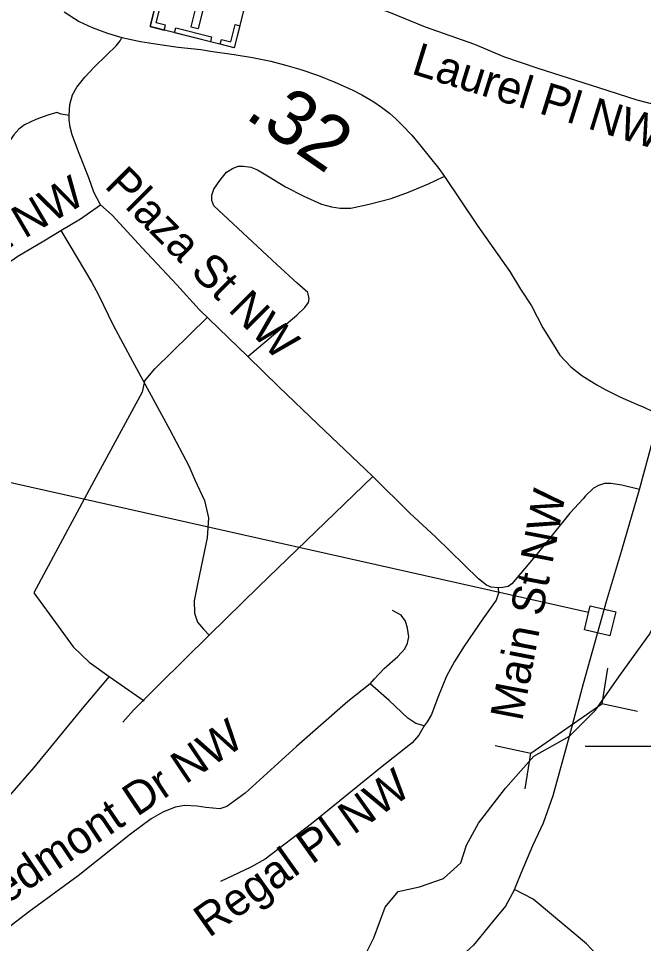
# Model space of a CAD drawing. Extents: x 1159738 to 1321356, y 736314 to 882035.
# Drawn here: x 1245275 to 1246709, y 801130 to 803253 of the extents above; entities that cross this region are included whole.
import ezdxf

# ---------------------------------------------------------------- set-up
doc = ezdxf.new("R2010")
doc.units = 0
for name, color, linetype in [('Exist Cultural Cemetery CELL', 7, 'Continuous'), ('Exist Hydrographic Creek Single Shore', 7, 'Continuous'), ('Exist Road Non-System Structure Non-Sys Other Number Label', 7, 'Continuous'), ('Exist Road Non-System Type 51', 7, 'Continuous'), ('Exist Road Non-System Type 51 Label', 7, 'Continuous'), ('Exist Road Primary US Attributed', 7, 'Continuous'), ('Exist Road Primary US Label', 7, 'Continuous'), ('Exist Road Primary US Structure Culvert CELL', 7, 'Continuous'), ('Exist Road Primary US Structure Culvert Number Label', 7, 'Continuous'), ('Exist Road Primary US Structure NCDOT Private Pedestrian CELL', 7, 'Continuous'), ('Exist Road Secondary Mileage Hundredths English Label', 7, 'Continuous'), ('Exist Road Secondary Type 51 Attributed', 7, 'Continuous'), ('Exist Road Secondary Type 51 Undivided 4 Lane Attributed', 7, 'Continuous')]:
    doc.layers.add(name, color=color, linetype=linetype)

msp = doc.modelspace()

# ---------------------------------------------------------------- linework, layer by layer
at = {"layer": 'Exist Cultural Cemetery CELL'}
for points in [[(1245638.8, 803481.2), (1245831.9, 803432.8), (1245770.1, 803185.8), (1245577, 803234.2)], [(1245737.5, 803426.3), (1245719.3, 803430.8), (1245670.1, 803234.1), (1245688.2, 803229.6)], [(1245609.1, 803226.2), (1245611.9, 803237.3), (1245590.5, 803242.7), (1245600.3, 803281.9), (1245589.5, 803284.6), (1245576.9, 803234.3)], [(1245738, 803193.9), (1245740.8, 803205), (1245762.1, 803199.7), (1245771.9, 803238.9), (1245782.7, 803236.2), (1245770.1, 803185.8)], [(1245635.5, 803231.4), (1245717.8, 803210.8), (1245715.1, 803199.7), (1245632.7, 803220.3)]]:
    msp.add_lwpolyline(points, close=True, dxfattribs=at)
at = {"layer": 'Exist Hydrographic Creek Single Shore'}
for points in [[(1246599.1, 801665.3), (1246656.8, 801747.2), (1246722.4, 801838.3), (1246781.8, 801952.2), (1246859.8, 802065.6), (1246884.6, 802104.9), (1246899.4, 802199.7), (1246915.7, 802244.8), (1246956.8, 802332.5), (1247008.8, 802386.5), (1247055.4, 802416.8), (1247100.4, 802447.9), (1247140.8, 802524.8), (1247176.5, 802549.6), (1247190.7, 802633.4), (1247222.2, 802755.2)], [(1246539.6, 801605.8), (1246599.1, 801665.3)], [(1246069, 801100), (1246090.2, 801142.3), (1246116.7, 801213.3), (1246146.3, 801249.3), (1246195.1, 801259.9), (1246250.1, 801279), (1246290.4, 801315), (1246303.1, 801355.3), (1246330.6, 801406.1), (1246392.3, 801486.5), (1246457.5, 801560), (1246539.6, 801605.8)]]:
    msp.add_lwpolyline(points, dxfattribs=at)
at = {"layer": 'Exist Road Non-System Structure Non-Sys Other Number Label'}
msp.add_line((1246583.2, 801889.4), (1244883.5, 802270.8), dxfattribs=at)
at = {"layer": 'Exist Road Non-System Type 51'}
msp.add_line((1245482.5, 801742.2), (1245563.5, 801686.8), dxfattribs=at)
for points in [[(1246994, 802980.3), (1246956.4, 802989.6), (1246869.6, 803020.3), (1246804.7, 803037.2), (1246694.7, 803065.3), (1246607.3, 803094), (1246467.6, 803138.3), (1246388.9, 803165.1), (1246322.1, 803193.3), (1246208.7, 803233), (1246128.7, 803266.1), (1246079.4, 803283.6), (1246022.5, 803309.9), (1246000, 803324.9), (1245987.6, 803339.9), (1245987.8, 803351.8), (1245986.5, 803380.1), (1245983.6, 803406.8), (1245984.1, 803464.8), (1245976, 804279.7)], [(1245391.1, 803030.4), (1245392.6, 803055.3), (1245398.9, 803077.8), (1245408.3, 803095.2), (1245426.6, 803118.3), (1245448.3, 803141), (1245476.9, 803168.6), (1245498.9, 803190.4), (1245508.1, 803201.3), (1245511.8, 803209.3)], [(1245362.4, 803037), (1245341.8, 803031.4), (1245314.5, 803021.4), (1245288.3, 803008.7), (1245275.7, 802999.2), (1245264.1, 802986), (1245255.1, 802972.9), (1245239.4, 802953.3), (1245232.9, 802941.2), (1245225.3, 802925.5), (1245221.3, 802909.9), (1245224.3, 802900.3), (1245235.4, 802885.7)], [(1245391.1, 803030.4), (1245372.5, 803033.5), (1245362.4, 803037)], [(1245463, 802825.3), (1245447.8, 802854.4), (1245435.8, 802886.9), (1245412.7, 802946.5), (1245398.1, 802985.6), (1245393.5, 803003.7), (1245391.1, 803020), (1245391.1, 803030.4)], [(1245801.2, 802477.3), (1245825.5, 802497.9), (1245913.6, 802571.7), (1245931.7, 802589.2), (1245940.5, 802601), (1245942.3, 802609.2), (1245938.6, 802624.2), (1245914.8, 802645.4), (1245867.4, 802688.6), (1245723.2, 802822.6), (1245718.2, 802835.1), (1245718.2, 802847.6), (1245723.2, 802861.4), (1245736.9, 802881.4), (1245752.5, 802899.9), (1245765.6, 802908.6), (1245778.7, 802914.2), (1245791.2, 802914.2), (1245808, 802911.7), (1245823, 802905.5), (1245846.1, 802891.7), (1245888, 802866.7), (1245929.8, 802844.8), (1245970.4, 802826.7), (1245993.6, 802820.5), (1246013.5, 802817.3), (1246037.3, 802817.3), (1246079.8, 802826.7), (1246130.3, 802839.8), (1246170.3, 802854.2), (1246215.6, 802873.6), (1246248.1, 802888.6), (1246252.3, 802890.3)], [(1245372, 802766), (1245416.7, 802792.7), (1245463, 802825.3)], [(1245463, 802825.3), (1245489.8, 802801.5), (1245558.9, 802726.4), (1245638.1, 802641.3), (1245689.5, 802584.6), (1245801.2, 802477.3)], [(1244940.1, 802456), (1244999.3, 802501), (1245104.1, 802580.2), (1245179.2, 802639.2), (1245229.9, 802677.3), (1245273.2, 802707.5), (1245333.2, 802742.3), (1245372, 802766)], [(1245372, 802766), (1245392.7, 802731.7), (1245443.1, 802647), (1245458.5, 802618.4), (1245492.3, 802548.8), (1245536.7, 802466.6), (1245622.2, 802309), (1245665.5, 802226), (1245679.6, 802193.7), (1245701.8, 802146.4), (1245711.1, 802106.6), (1245707.7, 802060.9), (1245686.6, 801958.5), (1245678, 801916.4), (1245678.6, 801887.9), (1245685.9, 801867.3), (1245699.2, 801850.8), (1245712.4, 801837.5)], [(1245563.8, 802420.4), (1245587.6, 802448.5), (1245707.8, 802566.6)], [(1245801.2, 802477.3), (1245872.3, 802407.1), (1245962.1, 802321.4), (1246070.7, 802218.2), (1246087.9, 802201.6)], [(1245563.8, 802420.4), (1245558.9, 802395.4), (1245447.3, 802190.9), (1245310.1, 801934.8)], [(1246602.2, 802411.8), (1246622.8, 802400.8), (1246655.4, 802384.1), (1246693.1, 802367.8), (1246710.2, 802360.9), (1246748.2, 802342.2)], [(1245514.1, 801638), (1245538.9, 801665.2), (1245598.3, 801725.1), (1245712.4, 801837.5), (1245826.8, 801949.3), (1246087.9, 802201.6)], [(1246375.9, 801945.8), (1246359.5, 801947.7), (1246348.7, 801951.8), (1246330.5, 801967), (1246231.7, 802063.3), (1246173.4, 802117.7), (1246087.9, 802201.6)], [(1246700.3, 802171.9), (1246659.9, 802182), (1246634.2, 802185.3), (1246619.7, 802185.5), (1246606.3, 802180.7), (1246594.8, 802175.1), (1246576.2, 802156.9), (1246570.6, 802150.2), (1246540.1, 802117.8), (1246465.1, 802024.1), (1246407.5, 801955.5), (1246398.9, 801949.2), (1246386.3, 801946.6), (1246375.9, 801945.8)], [(1246375.9, 801945.8), (1246376.8, 801933.9), (1246371.2, 801917.6), (1246340.3, 801875.1), (1246297.6, 801812.4), (1246275.7, 801776.9), (1246257.5, 801743), (1246237, 801694.6), (1246222.5, 801655.3), (1246213.2, 801638.6), (1246205.8, 801628.9)], [(1245310.1, 801934.8), (1245366, 801857.8), (1245400, 801810.4), (1245437.3, 801775.5), (1245482.5, 801742.2)], [(1246082.1, 801725.3), (1246092.1, 801737.5), (1246114, 801760.8), (1246145.8, 801788.6), (1246161.5, 801806.1), (1246167.8, 801819.1), (1246170.5, 801833.4), (1246167.4, 801853.2), (1246162.9, 801869.3), (1246153, 801883.2), (1246133.3, 801894.2)], [(1245482.5, 801742.2), (1245420.7, 801669.3), (1245309.7, 801533.8), (1245029.7, 801212.5)], [(1246082.1, 801725.3), (1246030.9, 801684.8), (1245912.9, 801581.7), (1245795, 801475), (1245753.3, 801444.1), (1245736.9, 801438.4), (1245704.9, 801441.9), (1245685, 801444.8), (1245656.6, 801446.2), (1245634.6, 801442.6), (1245606.2, 801431.3), (1245579.1, 801415.6), (1245531.5, 801380.8), (1245411.7, 801284.8), (1245297.3, 801201.6), (1245241.3, 801157.8)], [(1246205.8, 801628.9), (1246186.6, 801634.3), (1246168.8, 801647.1), (1246125.4, 801687.6), (1246082.1, 801725.3)], [(1246205.8, 801628.9), (1246193.6, 801608.1), (1246178.6, 801590.3), (1246105.4, 801532.7), (1245947.7, 801404), (1245841.1, 801322.9), (1245807.9, 801304.7), (1245738.2, 801272)]]:
    msp.add_lwpolyline(points, dxfattribs=at)
at = {"layer": 'Exist Road Primary US Attributed'}
for points in [[(1246413, 801253.8), (1246428.3, 801290.8), (1246455.7, 801354.2), (1246480.2, 801406.4), (1246502.4, 801469.7), (1246539.6, 801605.8), (1246571.7, 801726.8), (1246625.5, 801918), (1246659.9, 802032.7), (1246700.3, 802171.9), (1246740.1, 802318.3), (1246748.2, 802342.2), (1246773.1, 802425.8), (1246814.2, 802545.3), (1246855.3, 802649), (1246901.1, 802760), (1246938.8, 802845.7), (1246994, 802980.3), (1247047.6, 803117.5), (1247086.1, 803242.3), (1247116.9, 803351.8)], [(1247351.7, 800403.1), (1247339.7, 800412.4), (1247175.4, 800546.2), (1247035.8, 800656.1), (1246912.7, 800758.7), (1246816.2, 800849.9), (1246774.1, 800894.4), (1246759.4, 800909.2), (1246726.8, 800949.7), (1246664.6, 801030.1), (1246626.6, 801077.8), (1246578.8, 801128.9), (1246526.4, 801172.2), (1246456.3, 801231), (1246413, 801253.8)]]:
    msp.add_lwpolyline(points, dxfattribs=at)
at = {"layer": 'Exist Road Primary US Structure Culvert CELL'}
for p, q in [((1246626.6, 801761.9), (1246613.9, 801679.6)), ((1246450.8, 801566.8), (1246613.9, 801679.6)), ((1246695.4, 801662.5), (1246613.9, 801679.6)), ((1246369.3, 801583.9), (1246450.8, 801566.8)), ((1246438, 801484.5), (1246450.8, 801566.8))]:
    msp.add_line(p, q, dxfattribs=at)
at = {"layer": 'Exist Road Primary US Structure Culvert Number Label'}
msp.add_line((1246575.7, 801582.7), (1247878.9, 801582.7), dxfattribs=at)
at = {"layer": 'Exist Road Primary US Structure NCDOT Private Pedestrian CELL'}
msp.add_lwpolyline([(1246587.4, 801905), (1246645.8, 801890.9), (1246632.5, 801835.5), (1246574, 801849.6)], close=True, dxfattribs=at)
at = {"layer": 'Exist Road Secondary Type 51 Attributed'}
msp.add_lwpolyline([(1245379.5, 803268.5), (1245414.1, 803246.2), (1245443.9, 803231.9), (1245478.8, 803219), (1245511.8, 803209.3), (1245554.8, 803200.2), (1245604.6, 803192.4), (1245640.9, 803187.1), (1245692.9, 803181.6), (1245715.7, 803178.2), (1245770, 803170.2), (1245811.6, 803163.2), (1245853.8, 803155), (1245890.5, 803145.3), (1245923, 803136), (1245963.1, 803122), (1246001.2, 803106.6), (1246040.9, 803089.5), (1246063.2, 803078), (1246090.6, 803061.5), (1246107.7, 803049.7), (1246126.5, 803035.4), (1246141.1, 803022.9), (1246156.3, 803007.6), (1246177.9, 802985), (1246194.9, 802964), (1246239.4, 802908.8), (1246252.3, 802890.3), (1246328.9, 802776.4), (1246402.3, 802672.4), (1246427.4, 802632), (1246452.6, 802593.5), (1246478.3, 802543), (1246502.7, 802503.6), (1246517.5, 802480.4), (1246542.7, 802453), (1246567.9, 802433.2), (1246602.2, 802411.8)], dxfattribs=at)
at = {"layer": 'Exist Road Secondary Type 51 Undivided 4 Lane Attributed'}
msp.add_lwpolyline([(1246413, 801253.8), (1246392.5, 801215.6), (1246362.8, 801179.1), (1246318.9, 801125.5), (1246235.8, 801049.7), (1246177.2, 801002.6), (1246100, 800951.4), (1245970, 800878.4), (1245841.7, 800818), (1245706.9, 800757.8), (1245643.2, 800730.1), (1245525.2, 800683.3), (1245369.2, 800626.2), (1245237.8, 800585.3)], dxfattribs=at)

# ---------------------------------------------------------------- texts
at = {"layer": 'Exist Road Non-System Type 51 Label'}
for s, rotation, p in [('Laurel Pl NW', 342.7273, (1246174, 803127.1)), ('Plaza St NW', 314.9612, (1245470, 802867.1)), ('Lenwell St NW', 30.426, (1244865.2, 802498.2)), ('Piedmont Dr NW', 33.8283, (1245171.5, 801168)), ('Regal Pl NW', 35.449, (1245712, 801141.6))]:
    msp.add_text(s, height=75, rotation=rotation, dxfattribs=at).set_placement(p)
at = {"layer": 'Exist Road Primary US Label'}
msp.add_text('Main St NW', height=75, rotation=79.1544, dxfattribs=at).set_placement((1246430.8, 801637.7))
at = {"layer": 'Exist Road Secondary Mileage Hundredths English Label'}
msp.add_text('.32', height=125, rotation=325.4458, dxfattribs=at).set_placement((1245791.7, 803026.7))

doc.saveas('drawing.dxf')
